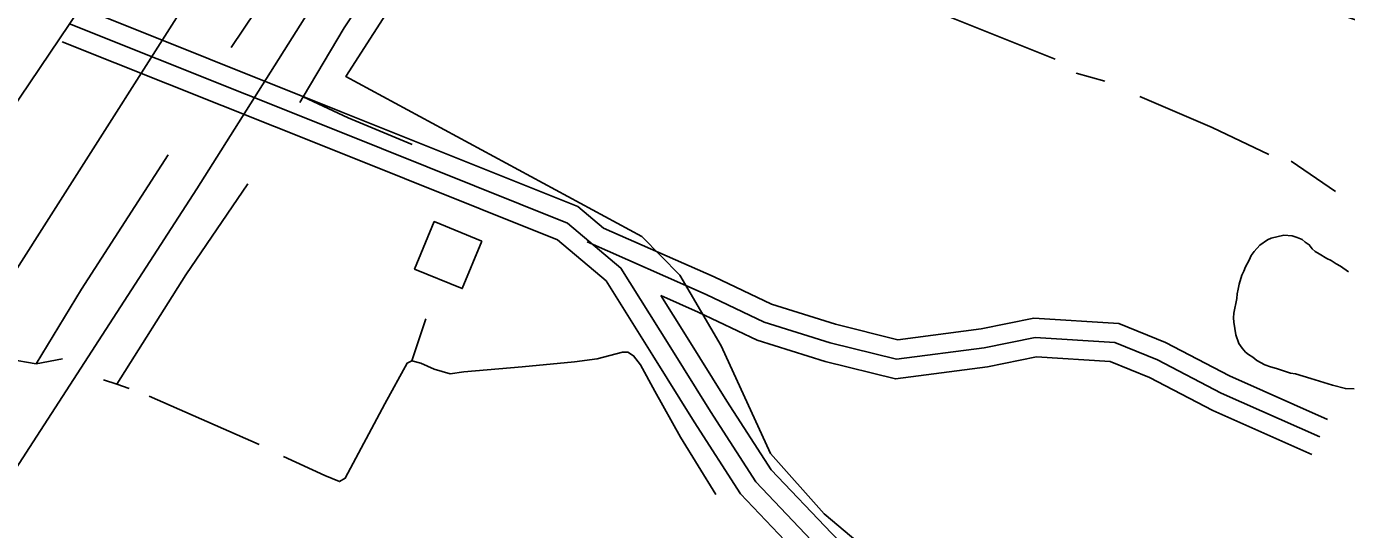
# Model space of a CAD drawing. Extents: x 3297735 to 3335592, y 670436 to 695807.
# Drawn here: x 3311094 to 3312120, y 689600 to 689991 of the extents above; entities that cross this region are included whole.
import ezdxf

# ---------------------------------------------------------------- set-up
doc = ezdxf.new("R2010")
doc.units = 0
for name, color, linetype in [('V-BLDG-OTLN', 7, 'Continuous'), ('V-ROAD-CNTR', 7, 'Continuous'), ('V-SITE-OTLN', 7, 'Continuous'), ('V-TOPO-SHOR', 7, 'Continuous')]:
    doc.layers.add(name, color=color, linetype=linetype)

msp = doc.modelspace()

# ---------------------------------------------------------------- linework, layer by layer
at = {"layer": 'V-BLDG-OTLN'}
msp.add_lwpolyline([(3311447.9, 689824.3), (3311410.9, 689839.5), (3311395.7, 689802.5), (3311432.7, 689787.3)], close=True, dxfattribs=at)
at = {"layer": 'V-ROAD-CNTR'}
for points in [[(3308174.9, 685226), (3308263.5, 685367.6), (3308435.7, 685641.8), (3308647, 685964.7), (3308793.7, 686193.8), (3308928.9, 686412.8), (3309036.3, 686579.5), (3309149, 686751.1), (3309260.9, 686938.2), (3309393.9, 687135), (3309494.1, 687288.1), (3309584.7, 687440.3), (3309680.4, 687587.1), (3309796.5, 687774.4), (3309900.6, 687931.7), (3310011.1, 688097.3), (3310123.4, 688282.6), (3310236.9, 688466.8), (3310320.4, 688605.6), (3310625.8, 689078.4), (3310838.6, 689410.5), (3311062.6, 689765.7), (3311277.2, 690103)], [(3311173.2, 690061.5), (3311058.2, 689890.8), (3310859.1, 689563.9), (3310688.1, 689301.1), (3310537.7, 689070.3), (3310402, 688848), (3310269.4, 688635.5), (3310146.3, 688443.6), (3310031.2, 688268.1), (3309946.4, 688130.1), (3309811.6, 687923.1), (3309637.7, 687650.2)], [(3311132.8, 690007.3), (3311338.7, 689924.9), (3311522.5, 689851.3), (3311542.5, 689834.4)], [(3311312.8, 690002.2), (3311226.4, 689864.9), (3311068.1, 689620.5), (3310895, 689350.5), (3310760.4, 689139.4), (3310556.2, 688820.9), (3310469.9, 688683.7), (3310246.8, 688338.2), (3310082.3, 688075.9), (3309879.2, 687746.8), (3309683.2, 687442.4), (3309531.2, 687196.5), (3309314, 686854.6), (3309239, 686744.1), (3309102.9, 686531.9), (3308983.8, 686348.9), (3308876.7, 686179.2), (3308718, 685929.8), (3308580.9, 685718.4), (3308449.6, 685508), (3308374.1, 685384.2), (3308315.9, 685291.6)], [(3311127.3, 689993.3), (3311333.2, 689911), (3311514.6, 689838.2), (3311556.1, 689803.3), (3311593.6, 689743.3), (3311625.7, 689691.8), (3311661.1, 689636.9), (3311709, 689586.5), (3311739.3, 689557.2), (3311780, 689529.9), (3311817.4, 689507.7), (3311871.2, 689489.8), (3311897.8, 689474.8), (3311962.7, 689441.5), (3311996.4, 689399.9), (3312225.3, 689291.1)], [(3311121.7, 689979.4), (3311327.6, 689897), (3311506.8, 689825.2), (3311544.6, 689793.4), (3311580.9, 689735.4), (3311613.1, 689683.7), (3311649.2, 689627.6), (3311698.4, 689575.9), (3311729.9, 689545.4), (3311772, 689517.3), (3311811.1, 689494), (3311865, 689476), (3311890.7, 689461.6), (3311953, 689429.6), (3311986.9, 689387.8), (3312205.8, 689283.8)], [(3312105.5, 689685.6), (3312029.3, 689719.5), (3311979.6, 689745.4), (3311943.3, 689760.2), (3311877.2, 689764.4), (3311836.1, 689756), (3311771.3, 689747.6), (3311722.9, 689759.6), (3311673.1, 689775.2), (3311628.7, 689796.4), (3311542.5, 689834.4)], [(3312099.4, 689671.9), (3312022.8, 689706), (3311973.3, 689731.8), (3311940, 689745.4), (3311878.2, 689749.3), (3311838.5, 689741.2), (3311770.4, 689732.4), (3311718.9, 689745.2), (3311667.6, 689761.2), (3311622.4, 689782.7), (3311529.8, 689823.6)], [(3312093.3, 689658.2), (3312016.3, 689692.4), (3311967, 689718.2), (3311936.6, 689730.5), (3311879.2, 689734.2), (3311841, 689726.4), (3311769.5, 689717.1), (3311714.8, 689730.7), (3311662.1, 689747.2), (3311616.1, 689769.1), (3311587.2, 689781.9)], [(3311587.2, 689781.9), (3311606.4, 689751.3), (3311638.4, 689699.8), (3311672.9, 689646.2), (3311719.7, 689597), (3311748.8, 689568.9), (3311788, 689542.6), (3311823.7, 689521.4), (3311877.3, 689503.6), (3311904.9, 689488), (3311972.4, 689453.4), (3312006, 689411.9), (3312226.5, 689307.2)]]:
    msp.add_lwpolyline(points, dxfattribs=at)
at = {"layer": 'V-SITE-OTLN'}
msp.add_lwpolyline([(3312671.3, 689530.3), (3312516.3, 689146.5), (3312504, 689144), (3312481, 689152.4), (3312402.4, 689186.2), (3312382.2, 689206.9), (3312258, 689297.1), (3312024.9, 689406.4), (3311854.5, 689510.9), (3311774.8, 689561), (3311714.1, 689612.2), (3311672.5, 689659.1), (3311634, 689742.7), (3311602, 689797.7), (3311572.4, 689828), (3311342.3, 689952.3), (3311535.7, 690253.8), (3312016.7, 690033.5), (3312217.5, 689966.4), (3312471, 689850.4), (3312474.7, 689827.2), (3312431.9, 689676.5), (3312674.3, 689556.1), (3312683.8, 689547.8)], close=True, dxfattribs=at)
at = {"layer": 'V-TOPO-SHOR'}
for p, q in [((3311932.3, 689948.8), (3311910.1, 689954.9)), ((3311306.5, 689932.1), (3311309.1, 689936.6)), ((3312111.6, 689862.9), (3312077.2, 689886.5)), ((3311404.5, 689763.7), (3311393.4, 689731.2)), ((3311101.4, 689728.8), (3311080.4, 689732.3)), ((3311121.8, 689732.6), (3311101.4, 689728.8)), ((3311164.1, 689712.9), (3311153.9, 689716.4)), ((3311173.7, 689709.6), (3311164.1, 689712.9)), ((3311274.9, 689666), (3311189.3, 689703.6))]:
    msp.add_line(p, q, dxfattribs=at)
for points in [[(3311253, 689975), (3311300.5, 690045.8), (3311354.3, 690124.8), (3311391.6, 690177.9)], [(3311309.1, 689936.6), (3311341, 689990.3), (3311364.7, 690026.6)], [(3311893.7, 689965.9), (3311806.9, 690000.6), (3311751.2, 690024.7)], [(3311393.8, 689899.5), (3311343.9, 689920.2), (3311309.1, 689936.6)], [(3312059.9, 689891.7), (3312015.7, 689912.6), (3311959.5, 689936.9)], [(3311204.1, 689891.4), (3311136.6, 689786.8), (3311101.4, 689728.8)], [(3311265.9, 689868.9), (3311217.8, 689798.1), (3311164.1, 689712.9)], [(3312126.1, 689709.4), (3312119.4, 689709.5), (3312109.5, 689712.3), (3312092.6, 689717.5), (3312080.6, 689720.9), (3312076.8, 689721.5), (3312065.8, 689725.1), (3312061.1, 689726.4), (3312056.7, 689727.9), (3312050.6, 689731.5), (3312047.4, 689733.9), (3312044, 689736), (3312041.7, 689738), (3312039.1, 689741), (3312036.5, 689744.5), (3312034.2, 689751.3), (3312032.6, 689761.3), (3312032.3, 689764.5), (3312032.7, 689768.3), (3312034.9, 689779.7), (3312035.2, 689783.2), (3312036.1, 689787), (3312036.8, 689790.8), (3312038.9, 689797.8), (3312040.4, 689801), (3312041.6, 689804.2), (3312044.6, 689809.4), (3312046.1, 689813.2), (3312048.5, 689816.1), (3312053, 689821), (3312058.9, 689825.3), (3312061.8, 689826.7), (3312071.5, 689828.9), (3312077.9, 689828.3), (3312082, 689827), (3312085.8, 689825.5), (3312088.1, 689823.5), (3312091.3, 689821.4), (3312093.6, 689818.4), (3312095.9, 689816.3), (3312099.1, 689814.5), (3312104.9, 689810.7), (3312108.4, 689809.1), (3312112.2, 689806.5), (3312115.7, 689804.7), (3312121.8, 689800.5)], [(3311630, 689627.2), (3311602.3, 689671.8), (3311582.4, 689707.5), (3311571.2, 689728), (3311566, 689735.1), (3311561.6, 689737.8), (3311557.2, 689737.9), (3311537.6, 689732.8), (3311519.9, 689730.4), (3311479.2, 689726.5), (3311434, 689722.7), (3311423.4, 689721), (3311411, 689724.7), (3311400.5, 689729.3), (3311393.4, 689731.2)], [(3311393.4, 689731.2), (3311389.9, 689729.4), (3311372.6, 689697.8), (3311341.8, 689639.8), (3311337.4, 689637.2), (3311325.9, 689641.8), (3311293.8, 689656.7)]]:
    msp.add_lwpolyline(points, dxfattribs=at)

doc.saveas('drawing.dxf')
